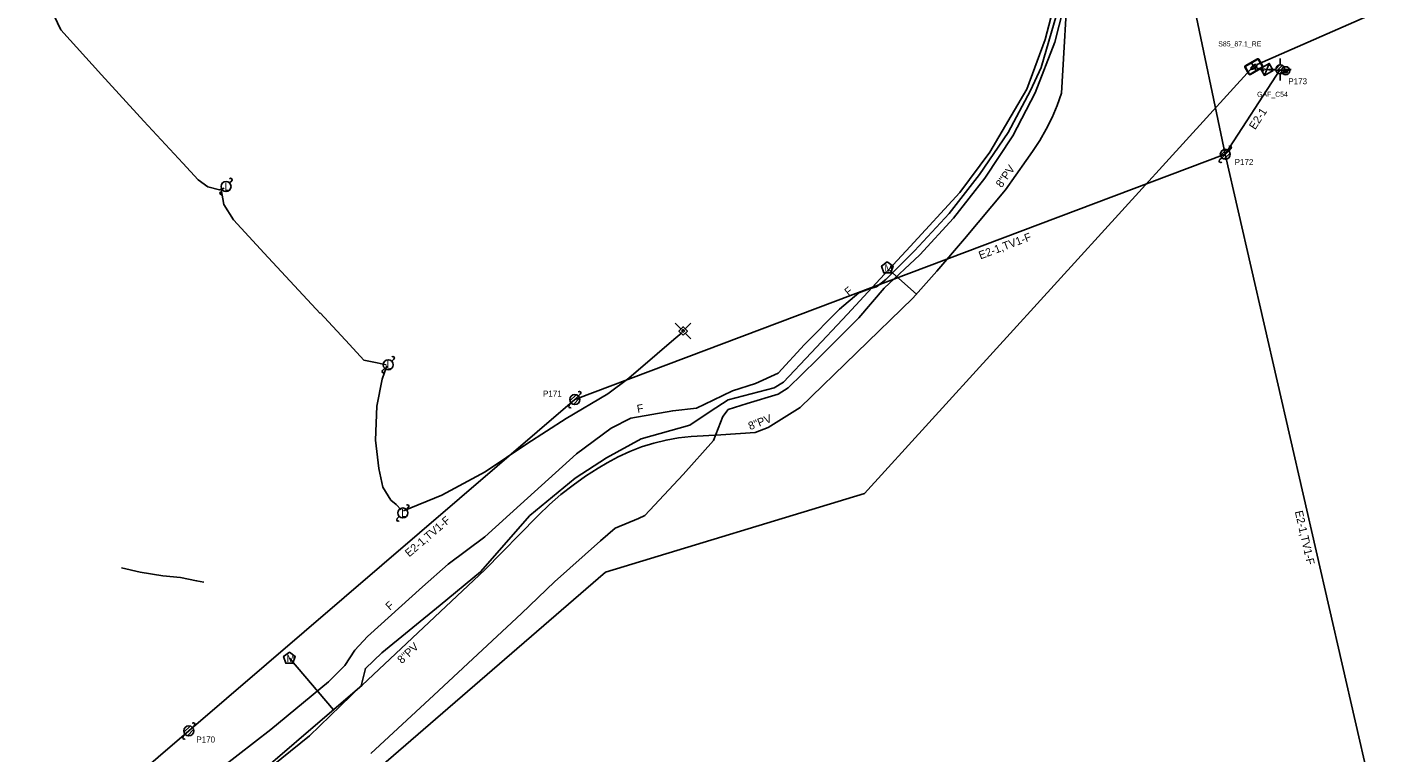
# Model space of a CAD drawing. Extents: x 1614474 to 1865144, y 1098877 to 1212550.
# Drawn here: x 1771651 to 1772328, y 1178890 to 1179253 of the extents above; entities that cross this region are included whole.
import ezdxf

# ---------------------------------------------------------------- set-up
doc = ezdxf.new("R2010")
doc.units = 0
for name, color, linetype in [('BFUSER_CABINET', 7, 'Continuous'), ('BFUSER_DUCTENCLOSURE', 7, 'Continuous'), ('BFUSER_FIBERNODE', 7, 'Continuous'), ('BFUSER_FIBERNODENAME', 7, 'Continuous'), ('BFUSER_FIBERSPAN', 7, 'Continuous'), ('BFUSER_FIBERSPLICEENCLOSURE', 7, 'Continuous'), ('BFUSER_FIBERSPLICEENCLOSURENAME', 7, 'Continuous'), ('RD_EX_SU_Elec', 7, 'Continuous'), ('RD_EX_SU_H2O', 7, 'Continuous'), ('RD_EX_SU_Ovhd', 7, 'Continuous'), ('RD_EX_SU_Pole', 7, 'Continuous'), ('RD_EX_SU_Telecom', 7, 'Continuous'), ('RD_EX_SU_TX_H2O', 7, 'Continuous'), ('RD_EX_SU_TX_Pole', 7, 'Continuous'), ('RD_EX_SU_TX_Telecom', 7, 'Continuous')]:
    doc.layers.add(name, color=color, linetype=linetype)

# ---------------------------------------------------------------- blocks, each defined once
blk = doc.blocks.new('SUE_WM')
at = {"layer": 'RD_EX_SU_H2O'}
blk.add_lwpolyline([(0, 3.05), (-2.9, 0.94), (-1.79, -2.47), (1.79, -2.47), (2.9, 0.94)], close=True, dxfattribs=at)
blk.add_text('M', height=3.75, dxfattribs=at).set_placement((-1.43, -1.88))
blk = doc.blocks.new('SUE_PGP')
at = {"layer": 'RD_EX_SU_Pole'}
for p, q in [((-1.06, 1.06), (-3.89, 3.89)), ((1.02, 1.12), (3.86, 3.96)), ((-1.11, -1.04), (-3.94, -3.87)), ((1.06, -1.06), (3.89, -3.89))]:
    blk.add_line(p, q, dxfattribs=at)
for points in [[(0, -2.12), (2.12, 0), (0, 2.12), (-2.12, 0)], [(0, -0.71), (0.71, 0), (0, 0.71), (-0.71, 0)]]:
    blk.add_lwpolyline(points, close=True, dxfattribs=at)

msp = doc.modelspace()

# ---------------------------------------------------------------- linework, layer by layer
at = {"layer": 'BFUSER_CABINET'}
for p, q in [((1772269.78, 1179228.39), (1772272.2, 1179234.31)), ((1772274.15, 1179230.82), (1772267.83, 1179231.88))]:
    msp.add_line(p, q, dxfattribs=at)
msp.add_lwpolyline([(1772274.15, 1179230.82), (1772272.2, 1179234.31), (1772267.83, 1179231.88), (1772269.78, 1179228.39)], close=True, dxfattribs=at)
at = {"layer": 'BFUSER_DUCTENCLOSURE'}
msp.add_line((1772263.4, 1179234.64), (1772265.66, 1179230.74), dxfattribs=at)
for points in [[(1772260.25, 1179233.1), (1772266.31, 1179236.61)], [(1772260.49, 1179232.95), (1772266.32, 1179236.33)], [(1772266.86, 1179236.18), (1772268.72, 1179232.97)], [(1772266.99, 1179236.42), (1772269, 1179232.96)], [(1772262.08, 1179228.95), (1772260.07, 1179232.41)], [(1772262.2, 1179229.2), (1772260.35, 1179232.41)], [(1772262.75, 1179229.05), (1772268.58, 1179232.43)], [(1772268.82, 1179232.28), (1772262.76, 1179228.77)]]:
    msp.add_lwpolyline(points, dxfattribs=at)
for centre, radius, start, end in [((1772266.56, 1179236.17), 0.5, 30.07723, 120.07723), ((1772266.52, 1179235.98), 0.4, 30.07723, 120.07723), ((1772260.5, 1179232.67), 0.5, 120.07723, 210.07723), ((1772260.69, 1179232.61), 0.4, 120.07723, 210.07723), ((1772262.51, 1179229.2), 0.5, 210.07723, 300.07723), ((1772262.55, 1179229.4), 0.4, 210.07723, 300.07723), ((1772268.38, 1179232.77), 0.4, 300.07723, 30.07723), ((1772268.57, 1179232.71), 0.5, 300.07723, 30.07723)]:
    msp.add_arc(centre, radius, start, end, dxfattribs=at)
at = {"layer": 'BFUSER_FIBERNODE'}
msp.add_line((1772278.42, 1179230.86), (1772282.41, 1179230.59), dxfattribs=at)
msp.add_lwpolyline([(1772279.62, 1179230.78), (1772281.26, 1179230.67), (1772281.21, 1179229.95), (1772279.57, 1179230.06)], close=True, dxfattribs=at)
msp.add_circle((1772280.41, 1179230.72), 2, dxfattribs=at)
msp.add_arc((1772280.43, 1179230.56), 0.992, 210.05081, 322.34076, dxfattribs=at)
at = {"layer": 'BFUSER_FIBERSPAN'}
for p, q in [((1772265.57, 1179232.37), (1772269.69, 1179230.63)), ((1772270.99, 1179231.35), (1772280.44, 1179230.72))]:
    msp.add_line(p, q, dxfattribs=at)
for points in [[(1772266.13, 1179233.73), (1772993.33, 1179552.36), (1773074.83, 1179562.18), (1773346.25, 1179631.55), (1773610.67, 1179692.14), (1774668.73, 1179856.77), (1776115.67, 1180083.91)], [(1769548.11, 1177242.04), (1771050.54, 1178313.5), (1771749.56, 1178815.16), (1771940.45, 1178980.09), (1772069.96, 1179019.4), (1772262.79, 1179231.3)]]:
    msp.add_lwpolyline(points, dxfattribs=at)
at = {"layer": 'BFUSER_FIBERSPLICEENCLOSURE'}
for p, q in [((1772262.89, 1179231.87), (1772262.91, 1179231.88)), ((1772262.97, 1179231.77), (1772262.89, 1179231.87)), ((1772262.9, 1179231.89), (1772263.19, 1179232.11)), ((1772262.99, 1179231.76), (1772262.9, 1179231.89)), ((1772262.91, 1179231.88), (1772262.98, 1179231.78)), ((1772262.98, 1179231.78), (1772262.97, 1179231.77)), ((1772263.28, 1179231.97), (1772262.99, 1179231.76)), ((1772263.02, 1179231.72), (1772263.32, 1179231.93)), ((1772263.12, 1179231.59), (1772263.02, 1179231.72)), ((1772263.02, 1179231.69), (1772263.03, 1179231.7)), ((1772263.1, 1179231.59), (1772263.02, 1179231.69)), ((1772263.03, 1179231.7), (1772263.11, 1179231.6)), ((1772263.11, 1179231.6), (1772263.1, 1179231.59)), ((1772263.11, 1179232.43), (1772263.24, 1179232.53)), ((1772263.9, 1179231.36), (1772263.11, 1179232.43)), ((1772263.75, 1179231.38), (1772263.11, 1179232.26)), ((1772263.12, 1179232.24), (1772263.21, 1179232.3)), ((1772263.75, 1179231.39), (1772263.12, 1179232.24)), ((1772263.41, 1179231.8), (1772263.12, 1179231.59)), ((1772263.14, 1179231.56), (1772263.42, 1179231.77)), ((1772263.4, 1179231.21), (1772263.14, 1179231.56)), ((1772263.14, 1179231.54), (1772263.15, 1179231.54)), ((1772263.37, 1179231.22), (1772263.14, 1179231.54)), ((1772263.15, 1179231.54), (1772263.39, 1179231.22)), ((1772263.21, 1179232.3), (1772263.83, 1179231.45)), ((1772263.24, 1179232.53), (1772264.03, 1179231.45)), ((1772263.27, 1179231.97), (1772263.31, 1179231.92)), ((1772263.31, 1179232.44), (1772265.06, 1179233.73)), ((1772263.35, 1179232.39), (1772265.1, 1179233.67)), ((1772263.39, 1179231.22), (1772263.37, 1179231.22)), ((1772263.4, 1179231.79), (1772263.72, 1179231.43)), ((1772263.69, 1179231.42), (1772263.4, 1179231.21)), ((1772263.59, 1179232.76), (1772263.57, 1179232.75)), ((1772263.57, 1179232.75), (1772263.63, 1179232.68)), ((1772263.65, 1179232.69), (1772263.59, 1179232.76)), ((1772263.63, 1179232.68), (1772263.65, 1179232.69)), ((1772263.83, 1179231.45), (1772263.75, 1179231.39)), ((1772263.85, 1179232.95), (1772263.83, 1179232.94)), ((1772263.83, 1179232.94), (1772263.88, 1179232.86)), ((1772263.9, 1179232.88), (1772263.85, 1179232.95)), ((1772263.88, 1179232.86), (1772263.9, 1179232.88)), ((1772264.03, 1179231.45), (1772263.9, 1179231.36)), ((1772265.98, 1179233.1), (1772263.93, 1179231.59)), ((1772266.02, 1179233.04), (1772263.97, 1179231.54)), ((1772264.5, 1179233.43), (1772264.48, 1179233.42)), ((1772264.48, 1179233.42), (1772264.53, 1179233.34)), ((1772264.56, 1179233.36), (1772264.5, 1179233.43)), ((1772264.53, 1179233.34), (1772264.56, 1179233.36)), ((1772264.76, 1179233.62), (1772264.74, 1179233.61)), ((1772264.74, 1179233.61), (1772264.79, 1179233.53)), ((1772264.81, 1179233.55), (1772264.76, 1179233.62)), ((1772264.79, 1179233.53), (1772264.81, 1179233.55)), ((1772265.1, 1179233.67), (1772265.18, 1179233.57)), ((1772265.16, 1179233.72), (1772265.24, 1179233.61)), ((1772265.33, 1179233.6), (1772265.51, 1179233.73)), ((1772265.37, 1179233.54), (1772265.56, 1179233.67)), ((1772265.56, 1179233.67), (1772265.98, 1179233.1)), ((1772265.61, 1179233.71), (1772266.03, 1179233.14))]:
    msp.add_line(p, q, dxfattribs=at)
for centre, radius, start, end in [((1772263.17, 1179232.13), 0.0265, 306.2756, 36.96588), ((1772263.3, 1179231.95), 0.0265, 35.58532, 126.2756), ((1772263.3, 1179231.95), 0.0265, 306.2756, 36.96588), ((1772263.43, 1179231.78), 0.0265, 35.58532, 126.2756), ((1772263.7, 1179231.4), 0.0265, 35.58532, 126.2756), ((1772265.1, 1179233.67), 0.0694, 36.2756, 126.2756), ((1772265.34, 1179233.39), 0.42, 55.15776, 123.28253), ((1772265.34, 1179233.39), 0.392, 61.32152, 120.23332), ((1772265.29, 1179233.65), 0.139, 216.2756, 306.2756), ((1772265.29, 1179233.65), 0.0694, 216.2756, 306.2756), ((1772265.56, 1179233.67), 0.0694, 36.22725, 126.2756), ((1772265.2, 1179232.96), 0.857, 8.28615, 61.11887), ((1772265.98, 1179233.1), 0.0694, 306.2756, 36.22725)]:
    msp.add_arc(centre, radius, start, end, dxfattribs=at)
at = {"layer": 'RD_EX_SU_Elec'}
for points in [[(1771574.77, 1179352.66), (1771576.54, 1179349.44), (1771580.78, 1179345.73), (1771590.55, 1179334.31), (1771601.2, 1179322.13), (1771639.52, 1179282.96), (1771654.13, 1179267.02), (1771663.36, 1179261.68), (1771668.21, 1179251.18), (1771688.65, 1179228.66), (1771709.75, 1179205.57), (1771729.34, 1179184.53), (1771736.98, 1179176.12), (1771741.79, 1179172.64), (1771747.65, 1179171.13), (1771749.97, 1179171.94)], [(1771748.42, 1179171.4), (1771749.82, 1179163.77), (1771754.65, 1179156.15), (1771769.92, 1179139.6), (1771797.88, 1179109.46)], [(1771797.85, 1179109.65), (1771812.62, 1179093.9), (1771819.69, 1179086.08), (1771826.41, 1179084.68), (1771830.8, 1179083.8)], [(1771839.47, 1179010.78), (1771858.77, 1179018.62), (1771880.3, 1179030.33), (1771901.1, 1179044.23), (1771920.86, 1179056.95), (1771941.71, 1179069.33), (1771952.16, 1179077), (1771966.24, 1179089.31), (1771974.72, 1179096.45), (1771978.71, 1179099.67)], [(1771838.38, 1179011.26), (1771835.93, 1179013.91), (1771833.27, 1179016.16), (1771829.26, 1179022.65), (1771827.15, 1179031.92), (1771825.62, 1179046.12), (1771826.19, 1179063.15), (1771828.92, 1179076.65), (1771831.27, 1179083.27)], [(1771698.57, 1178982.37), (1771707.87, 1178980.19), (1771719.28, 1178978.35), (1771728.04, 1178977.53), (1771736.12, 1178975.89), (1771739.74, 1178975.11)]]:
    msp.add_lwpolyline(points, dxfattribs=at)
at = {"layer": 'RD_EX_SU_H2O'}
for p, q in [((1772082.65, 1179130.89), (1772095.94, 1179119.08)), ((1771782.52, 1178937.1), (1771804.55, 1178911.4))]:
    msp.add_line(p, q, dxfattribs=at)
for points in [[(1772037.75, 1179062.48), (1772094.13, 1179117.04), (1772106.13, 1179130.54), (1772119.91, 1179146.76), (1772140.38, 1179171.22), (1772150.65, 1179185.78), (1772153.95, 1179190.3), (1772157.52, 1179195.79), (1772160.75, 1179201.47), (1772163.65, 1179207.33), (1772166.19, 1179213.36), (1772168.38, 1179219.52), (1772178.89, 1179400.48), (1772274.66, 1179556.01)], [(1771818.84, 1178923.65), (1771880.14, 1178981.38), (1771906.41, 1179007.91), (1771907.05, 1179008.58), (1771912.5, 1179013.89), (1771918.25, 1179018.93), (1771924.26, 1179023.65), (1771930.5, 1179028.06), (1771936.91, 1179032.09), (1771941.27, 1179034.78), (1771946.84, 1179037.8), (1771952.61, 1179040.45), (1771958.54, 1179042.73), (1771964.6, 1179044.63), (1771970.76, 1179046.13), (1771977.02, 1179047.24), (1771983.31, 1179047.94), (1771998.07, 1179048.76), (1772015.3, 1179049.91), (1772021.8, 1179052.41), (1772037.75, 1179062.48)], [(1771233.61, 1178499.63), (1771280.84, 1178534.01), (1771349.56, 1178581.57), (1771446.46, 1178648.08), (1771563.02, 1178729.73), (1771698.51, 1178826.82), (1771752.08, 1178866.41), (1771818.84, 1178923.65)]]:
    msp.add_lwpolyline(points, dxfattribs=at)
at = {"layer": 'RD_EX_SU_Ovhd'}
for p, q in [((1772188.69, 1179482.56), (1772250.24, 1179188.93)), ((1772250.24, 1179188.93), (1772277.69, 1179231.35)), ((1771925.15, 1179066.37), (1772250.24, 1179188.93)), ((1772250.24, 1179188.93), (1772321.56, 1178877.46)), ((1771732.23, 1178900.83), (1771925.15, 1179066.37)), ((1771537.32, 1178734.47), (1771732.23, 1178900.83))]:
    msp.add_line(p, q, dxfattribs=at)
at = {"layer": 'RD_EX_SU_Pole'}
for p, q in [((1772277.69, 1179233.56), (1772277.69, 1179236.87)), ((1772272.16, 1179231.35), (1772275.47, 1179231.35)), ((1772275.47, 1179231.48), (1772277.56, 1179233.56)), ((1772275.72, 1179230.32), (1772278.72, 1179233.31)), ((1772276.38, 1179229.56), (1772279.48, 1179232.65)), ((1772277.38, 1179229.15), (1772279.88, 1179231.64)), ((1772277.69, 1179225.82), (1772277.69, 1179229.13)), ((1772279.9, 1179231.35), (1772283.21, 1179231.35)), ((1772247.41, 1179186.11), (1772248.47, 1179187.17)), ((1772247.82, 1179188.29), (1772250.89, 1179191.35)), ((1772248.47, 1179187.17), (1772252.01, 1179190.7)), ((1772249.59, 1179186.52), (1772252.65, 1179189.58)), ((1772252.01, 1179190.7), (1772253.07, 1179191.76)), ((1771752.62, 1179174.61), (1771753.68, 1179175.67)), ((1771748.02, 1179170.01), (1771749.08, 1179171.07)), ((1771833.69, 1179085.55), (1771834.75, 1179086.61)), ((1771829.09, 1179080.95), (1771830.15, 1179082.01)), ((1771922.73, 1179065.72), (1771925.79, 1179068.79)), ((1771923.38, 1179064.6), (1771926.91, 1179068.14)), ((1771924.5, 1179063.96), (1771927.56, 1179067.02)), ((1771926.91, 1179068.14), (1771927.97, 1179069.2)), ((1771922.32, 1179063.54), (1771923.38, 1179064.6)), ((1771840.97, 1179011.49), (1771842.03, 1179012.55)), ((1771836.37, 1179006.89), (1771837.44, 1179007.95)), ((1771729.81, 1178900.18), (1771732.88, 1178903.24)), ((1771734, 1178902.6), (1771735.06, 1178903.66)), ((1771729.4, 1178898), (1771730.46, 1178899.06)), ((1771730.46, 1178899.06), (1771734, 1178902.6)), ((1771731.58, 1178898.41), (1771734.64, 1178901.48))]:
    msp.add_line(p, q, dxfattribs=at)
for centre, radius in [((1772277.69, 1179231.35), 2.22), ((1772250.24, 1179188.93), 2.5), ((1771750.85, 1179172.84), 2.5), ((1771831.92, 1179083.78), 2.5), ((1771925.15, 1179066.37), 2.5), ((1771839.2, 1179009.72), 2.5), ((1771732.23, 1178900.83), 2.5)]:
    msp.add_circle(centre, radius, dxfattribs=at)
for centre, start, end in [((1772252.54, 1179192.29), 315, 135), ((1772247.94, 1179185.57), 135, 315), ((1771753.15, 1179176.2), 315, 135), ((1771748.55, 1179169.48), 135, 315), ((1771834.22, 1179087.14), 315, 135), ((1771829.62, 1179080.42), 135, 315), ((1771927.44, 1179069.73), 315, 135), ((1771922.85, 1179063.01), 135, 315), ((1771841.5, 1179013.08), 315, 135), ((1771836.9, 1179006.36), 135, 315), ((1771734.53, 1178904.19), 315, 135), ((1771729.93, 1178897.47), 135, 315)]:
    msp.add_arc(centre, 0.75, start, end, dxfattribs=at)
at = {"layer": 'RD_EX_SU_Telecom'}
for points in [[(1771755.49, 1178868.33), (1771792.52, 1178898.38), (1771818.37, 1178923.33), (1771820.53, 1178932.06), (1771828.76, 1178939.84), (1771857.91, 1178963.65), (1771878.06, 1178980.38), (1771902.74, 1179008.45), (1771925.28, 1179027.11), (1771941.03, 1179037.28), (1771958.34, 1179046.79), (1771982.7, 1179053.63), (1771992.87, 1179060.36), (1772001.83, 1179066.26), (1772024.72, 1179072.25), (1772029.37, 1179075.04), (1772043.25, 1179089.69), (1772061.48, 1179109.04), (1772075.72, 1179124.61), (1772092.73, 1179142.81), (1772117.55, 1179169.8), (1772132.64, 1179189.95), (1772151.05, 1179221.54), (1772160.3, 1179246.23), (1772166.83, 1179271.88)], [(1771823.16, 1178889.52), (1771854.72, 1178918.75), (1771898.53, 1178959.51), (1771914.97, 1178975.23), (1771937.95, 1178995.84), (1771945.39, 1179002.14), (1771956.93, 1179006.9), (1771960.16, 1179008.43), (1771979.38, 1179028.89), (1771994.47, 1179045.85), (1771999.07, 1179057.89), (1772001.87, 1179061.49), (1772011.34, 1179064.44), (1772026.73, 1179069.13), (1772031.73, 1179072.17), (1772046.09, 1179086.24), (1772067.1, 1179107.28), (1772079.8, 1179121.97), (1772097.6, 1179138.7), (1772114.45, 1179157.01), (1772130.06, 1179177.09), (1772144, 1179198.08), (1772155.14, 1179219.73), (1772164.98, 1179244.95), (1772171.66, 1179271.2)], [(1771740.55, 1178876.28), (1771773.22, 1178901.57), (1771802.02, 1178925.33), (1771810.14, 1178933.53), (1771815.21, 1178941.22), (1771821.63, 1178948.07), (1771848.97, 1178972.89), (1771861.85, 1178984.08), (1771880.12, 1178997.82), (1771897.96, 1179013.87), (1771926.07, 1179039.21), (1771943.38, 1179052.08), (1771953.16, 1179057.05), (1771974.1, 1179060.81), (1771986.04, 1179062.16), (1771994.38, 1179066.08), (1772004.02, 1179070.69), (1772015.43, 1179074.37), (1772026.84, 1179079.62), (1772039.98, 1179093.83), (1772057.4, 1179111.61), (1772067.13, 1179119.68), (1772072.38, 1179121.78), (1772075.98, 1179122.68), (1772080.58, 1179126.33), (1772094.99, 1179140.76), (1772112.25, 1179159.39), (1772127.38, 1179178.85), (1772141.66, 1179199.9), (1772152.97, 1179220.87), (1772158.21, 1179232.3), (1772165.96, 1179258.54)]]:
    msp.add_lwpolyline(points, dxfattribs=at)

# ---------------------------------------------------------------- block references
at = {"layer": 'RD_EX_SU_H2O'}
for p in [(1772081.33, 1179132.13), (1771782.52, 1178937.1)]:
    msp.add_blockref('SUE_WM', p, dxfattribs=at)
at = {"layer": 'RD_EX_SU_Pole'}
msp.add_blockref('SUE_PGP', (1771979.28, 1179100.61), dxfattribs=at)

# ---------------------------------------------------------------- texts
at = {"layer": 'BFUSER_FIBERNODENAME'}
msp.add_text('GAF_C54', height=2.5, dxfattribs=at).set_placement((1772266.13, 1179217.67))
at = {"layer": 'BFUSER_FIBERSPLICEENCLOSURENAME'}
msp.add_text('S85_87.1_RE', height=2.5, rotation=359.99979, dxfattribs=at).set_placement((1772246.73, 1179242.86))
at = {"layer": 'RD_EX_SU_Ovhd'}
for s, rotation, p in [('E2-1', 57.09101, (1772265.15, 1179200.93)), ('E2-1,TV1-F', 20.65679, (1772127.88, 1179136.39)), ('E2-1,TV1-F', 282.8978, (1772284.96, 1179010.42)), ('E2-1,TV1-F', 40.63277, (1771842.39, 1178987.48))]:
    msp.add_text(s, height=4, rotation=rotation, dxfattribs=at).set_placement(p)
at = {"layer": 'RD_EX_SU_Pole'}
for p in [(1771749.99, 1179170.84), (1771831.06, 1179081.78), (1771838.34, 1179007.72)]:
    msp.add_text('L', height=4, dxfattribs=at).set_placement(p)
at = {"layer": 'RD_EX_SU_TX_H2O'}
for rotation, p in [(54.81895, (1772138.44, 1179171.93)), (21.04514, (1772012.75, 1179051.07)), (43.28417, (1771838.72, 1178934.13))]:
    msp.add_text('8"PV', height=4, rotation=rotation, dxfattribs=at).set_placement(p)
at = {"layer": 'RD_EX_SU_TX_Pole'}
for s, p in [('P173', (1772281.73, 1179223.94)), ('P172', (1772254.91, 1179183.56)), ('P171', (1771909.26, 1179067.85)), ('P170', (1771736.03, 1178895.03))]:
    msp.add_text(s, height=3, dxfattribs=at).set_placement(p)
at = {"layer": 'RD_EX_SU_TX_Telecom'}
for rotation, p in [(39.66902, (1772061.96, 1179117.99)), (10.19045, (1771956.57, 1179059.69)), (42.22985, (1771832.76, 1178960.87))]:
    msp.add_text('F', height=4, rotation=rotation, dxfattribs=at).set_placement(p)

doc.saveas('drawing.dxf')
